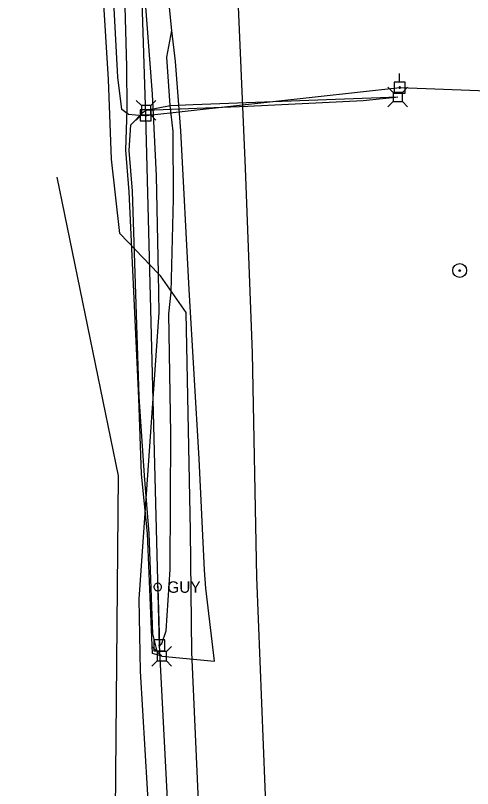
# Model space of a CAD drawing. Extents: x 596028 to 606371, y 330010 to 403088.
# Drawn here: x 601919.6 to 602072.8, y 387142 to 387401.2 of the extents above; entities that cross this region are included whole.
import ezdxf

# ---------------------------------------------------------------- set-up
doc = ezdxf.new("R2010")
doc.units = 0
for name, color, linetype in [('E_MISCPROP_Septic', 7, 'Continuous'), ('E_UTL_AG_Bold', 7, 'Continuous'), ('E_UTL_E_UG', 7, 'Continuous'), ('E_UTL_EGuyWire', 7, 'Continuous'), ('E_UTL_EPowerPole', 7, 'Continuous'), ('E_UTL_G_UG', 7, 'Continuous'), ('E_UTL_Overhead', 7, 'Continuous'), ('E_UTL_T_UG', 7, 'Continuous')]:
    doc.layers.add(name, color=color, linetype=linetype)

msp = doc.modelspace()

# ---------------------------------------------------------------- linework, layer by layer
at = {"layer": 'E_MISCPROP_Septic'}
for radius in [2.33, 0.292]:
    msp.add_circle((602068.55, 387315.69), radius, dxfattribs=at)
at = {"layer": 'E_UTL_AG_Bold'}
for points in [[(602046.25, 387375.45), (602044.5, 387377.2)], [(602049.35, 387375.45), (602046.25, 387375.45)], [(602046.25, 387375.45), (602046.25, 387372.35)], [(602049.35, 387375.45), (602051.1, 387377.2)], [(602049.35, 387372.35), (602049.35, 387375.45)], [(601961.84, 387371.01), (601960.09, 387372.77)], [(601964.94, 387371.01), (601966.69, 387372.77)], [(601964.94, 387371.01), (601961.84, 387371.01)], [(601961.84, 387371.01), (601961.84, 387367.92)], [(601964.94, 387367.92), (601964.94, 387371.01)], [(602046.25, 387372.35), (602044.5, 387370.6)], [(602046.25, 387372.35), (602049.35, 387372.35)], [(602049.35, 387372.35), (602051.1, 387370.6)], [(601961.84, 387367.92), (601960.09, 387366.17)], [(601961.84, 387367.92), (601964.94, 387367.92)], [(601964.94, 387367.92), (601966.69, 387366.17)], [(601967.09, 387187.89), (601965.34, 387189.64)], [(601970.19, 387187.89), (601971.94, 387189.64)], [(601970.19, 387187.89), (601967.09, 387187.89)], [(601967.09, 387187.89), (601967.09, 387184.79)], [(601970.19, 387184.79), (601970.19, 387187.89)], [(601967.09, 387184.79), (601965.34, 387183.04)], [(601967.09, 387184.79), (601970.19, 387184.79)], [(601970.19, 387184.79), (601971.94, 387183.04)]]:
    msp.add_lwpolyline(points, dxfattribs=at)
at = {"layer": 'E_UTL_E_UG'}
for points in [[(601982.23, 387110.18), (601978.74, 387187.65), (601978.27, 387228.44), (601976.8, 387301.64), (601968.23, 387313.9), (601967.56, 387314.6), (601954.6, 387328.15), (601951.79, 387353.1), (601950.77, 387379.74), (601946.27, 387451.93), (601944.15, 387500.58), (601940.02, 387551.57), (601938.94, 387581.02), (601936.74, 387622.85), (601941.67, 387626.85)], [(601922.2, 386779.32), (601963.94, 386777), (601968.55, 386778), (601970.55, 386785.5), (601969.22, 386830.41), (601969.65, 386895.32), (601969.18, 386961.26), (601970.37, 387063.38), (601965.4, 387115.42), (601961.57, 387181.34), (601961.02, 387205.42), (601967.81, 387301.67), (601967.56, 387314.6), (601966.91, 387347.47), (601965.49, 387374.81), (601959.83, 387449.79), (601959.3, 387495.32), (601957.52, 387550.38)], [(601963.28, 387367.72), (601962.17, 387367.57), (601957.48, 387367.99), (601955.3, 387369.74), (601953.93, 387380.51), (601950.15, 387452.02), (601947.64, 387495.75), (601946.97, 387537.85), (601959.19, 387548.74), (601959.76, 387549.53)]]:
    msp.add_lwpolyline(points, dxfattribs=at)
at = {"layer": 'E_UTL_EGuyWire'}
msp.add_line((601967.31, 387209.54), (601967.9, 387190), dxfattribs=at)
for points in [[(601968.59, 387209.54), (601968.57, 387209.78), (601968.5, 387210.02), (601968.39, 387210.23), (601968.24, 387210.42), (601968.05, 387210.58), (601967.84, 387210.71), (601967.61, 387210.79), (601967.37, 387210.82), (601967.13, 387210.81), (601966.89, 387210.75), (601966.67, 387210.65), (601966.47, 387210.51), (601966.3, 387210.33), (601966.17, 387210.13), (601966.08, 387209.9), (601966.03, 387209.66), (601966.03, 387209.42), (601966.08, 387209.18), (601966.17, 387208.95), (601966.3, 387208.75), (601966.47, 387208.57), (601966.67, 387208.43), (601966.89, 387208.33), (601967.13, 387208.27), (601967.37, 387208.26), (601967.61, 387208.29), (601967.84, 387208.37), (601968.05, 387208.49), (601968.24, 387208.65), (601968.39, 387208.84), (601968.5, 387209.06), (601968.57, 387209.3), (601968.59, 387209.54)], [(601967.47, 387209.54), (601967.47, 387209.57), (601967.46, 387209.6), (601967.44, 387209.63), (601967.42, 387209.65), (601967.4, 387209.67), (601967.37, 387209.68), (601967.35, 387209.69), (601967.32, 387209.7), (601967.29, 387209.7), (601967.26, 387209.69), (601967.23, 387209.68), (601967.2, 387209.66), (601967.18, 387209.64), (601967.17, 387209.61), (601967.15, 387209.58), (601967.15, 387209.55), (601967.15, 387209.52), (601967.15, 387209.49), (601967.17, 387209.47), (601967.18, 387209.44), (601967.2, 387209.42), (601967.23, 387209.4), (601967.26, 387209.39), (601967.29, 387209.38), (601967.32, 387209.38), (601967.35, 387209.38), (601967.37, 387209.39), (601967.4, 387209.41), (601967.42, 387209.43), (601967.44, 387209.45), (601967.46, 387209.48), (601967.47, 387209.51), (601967.47, 387209.54)]]:
    msp.add_lwpolyline(points, dxfattribs=at)
at = {"layer": 'E_UTL_EPowerPole'}
for points in [[(602048.41, 387378.9), (602048.41, 387381.81)], [(602050.25, 387378.9), (602046.56, 387378.9)], [(602046.56, 387378.9), (602046.56, 387375.21)], [(602050.25, 387375.21), (602050.25, 387378.9)], [(602048.68, 387377.05), (602048.67, 387377.1), (602048.66, 387377.14), (602048.64, 387377.18), (602048.61, 387377.22), (602048.58, 387377.25), (602048.54, 387377.27), (602048.5, 387377.29), (602048.45, 387377.29), (602048.41, 387377.29), (602048.36, 387377.28), (602048.32, 387377.26), (602048.28, 387377.23), (602048.25, 387377.2), (602048.23, 387377.16), (602048.21, 387377.12), (602048.2, 387377.08), (602048.2, 387377.03), (602048.21, 387376.99), (602048.23, 387376.94), (602048.25, 387376.91), (602048.28, 387376.87), (602048.32, 387376.85), (602048.36, 387376.83), (602048.41, 387376.82), (602048.45, 387376.82), (602048.5, 387376.82), (602048.54, 387376.84), (602048.58, 387376.86), (602048.61, 387376.89), (602048.64, 387376.93), (602048.66, 387376.97), (602048.67, 387377.01), (602048.68, 387377.05)], [(602046.56, 387375.21), (602050.25, 387375.21)], [(601963.25, 387369.56), (601963.25, 387372.47)], [(601965.09, 387369.56), (601961.41, 387369.56)], [(601961.41, 387369.56), (601961.41, 387365.87)], [(601963.52, 387367.72), (601963.52, 387367.77), (601963.5, 387367.81), (601963.48, 387367.85), (601963.45, 387367.89), (601963.42, 387367.92), (601963.38, 387367.94), (601963.34, 387367.95), (601963.29, 387367.96), (601963.25, 387367.96), (601963.2, 387367.95), (601963.16, 387367.93), (601963.13, 387367.9), (601963.09, 387367.87), (601963.07, 387367.83), (601963.05, 387367.79), (601963.04, 387367.74), (601963.04, 387367.7), (601963.05, 387367.65), (601963.07, 387367.61), (601963.09, 387367.57), (601963.13, 387367.54), (601963.16, 387367.52), (601963.2, 387367.5), (601963.25, 387367.49), (601963.29, 387367.48), (601963.34, 387367.49), (601963.38, 387367.51), (601963.42, 387367.53), (601963.45, 387367.56), (601963.48, 387367.59), (601963.5, 387367.63), (601963.52, 387367.68), (601963.52, 387367.72)], [(601965.09, 387365.87), (601965.09, 387369.56)], [(601961.41, 387365.87), (601965.09, 387365.87)], [(601967.87, 387191.85), (601967.87, 387194.76)], [(601969.71, 387191.85), (601966.03, 387191.85)], [(601966.03, 387191.85), (601966.03, 387188.16)], [(601969.71, 387188.16), (601969.71, 387191.85)], [(601968.14, 387190), (601968.14, 387190.05), (601968.12, 387190.09), (601968.1, 387190.13), (601968.07, 387190.17), (601968.04, 387190.2), (601968, 387190.22), (601967.96, 387190.24), (601967.91, 387190.24), (601967.87, 387190.24), (601967.82, 387190.23), (601967.78, 387190.21), (601967.75, 387190.18), (601967.71, 387190.15), (601967.69, 387190.11), (601967.67, 387190.07), (601967.66, 387190.03), (601967.66, 387189.98), (601967.67, 387189.94), (601967.69, 387189.9), (601967.71, 387189.86), (601967.75, 387189.82), (601967.78, 387189.8), (601967.82, 387189.78), (601967.87, 387189.77), (601967.91, 387189.77), (601967.96, 387189.77), (601968, 387189.79), (601968.04, 387189.81), (601968.07, 387189.84), (601968.1, 387189.88), (601968.12, 387189.92), (601968.14, 387189.96), (601968.14, 387190)], [(601966.03, 387188.16), (601969.71, 387188.16)]]:
    msp.add_lwpolyline(points, dxfattribs=at)
at = {"layer": 'E_UTL_G_UG'}
msp.add_lwpolyline([(602003.89, 387128.32), (602000.53, 387212.86), (601999.03, 387287.98), (601996.78, 387350), (601993.81, 387417.14), (601989.79, 387549.55), (601987.82, 387559.56), (601982.37, 387676.37), (601979.36, 387731.61), (601977.96, 387782.25), (601973.78, 387854.95), (601971.4, 387882.88), (601959.06, 387893.88), (601947.92, 388034.9), (601947.76, 388044.12), (601950, 388048.88), (601963.04, 388065.72), (601966.96, 388089.3), (601965.26, 388119.24), (601959.85, 388250.73)], dxfattribs=at)
at = {"layer": 'E_UTL_Overhead'}
for points in [[(601998.7, 384378.86), (601997.72, 384581.73), (601996.5, 384782.5), (601995.95, 384977.86), (601993.78, 385113.06), (601992.27, 385287), (601991.27, 385438.92), (601989.83, 385596.66), (601988.42, 385749.45), (601986.99, 385898.57), (601987.41, 385903.5), (601985.69, 386064.02), (601985.59, 386115.59), (601983.8, 386328.66), (601982.44, 386467.14), (601982, 386538.42), (601981.15, 386609.8), (601979.77, 386780.52), (601975.57, 386883.52), (601973.27, 386986.79), (601973.01, 387090.96), (601967.9, 387190), (601963.28, 387367.72), (601957.68, 387541.55)], [(601963.28, 387367.72), (602048.44, 387377.05), (602203.92, 387371.2)]]:
    msp.add_lwpolyline(points, dxfattribs=at)
at = {"layer": 'E_UTL_T_UG'}
for points in [[(601968.64, 387186.34), (601986.37, 387184.64), (601983.47, 387209.17), (601983.03, 387215.15), (601981.17, 387252.53), (601977.87, 387309.34), (601975.1, 387362.54), (601973.29, 387385.82), (601971.99, 387396.25), (601971.18, 387405.06), (601968.64, 387448.66), (601966.82, 387473.83), (601965.35, 387492.5), (601962.07, 387512.39), (601959.56, 387520.06), (601952.69, 387536.43), (601949.23, 387544.66), (601938.04, 387563.37), (601936.24, 387566.37), (601924.95, 387581.33), (601921.22, 387626.61), (601919.72, 387656.08), (601919.6, 387661.36)], [(601968.64, 387186.34), (601965.51, 387187.24), (601963.87, 387227.52), (601961.82, 387247.41), (601960.91, 387272.94), (601957.77, 387342.07), (601956.56, 387356.11), (601957.06, 387369.76), (601956.91, 387384.12), (601955.76, 387428.39)], [(601967.9, 387190), (601968.66, 387190.66), (601970.09, 387194.87), (601971.48, 387215.42), (601971.66, 387261.07), (601971.05, 387301.17), (601971.78, 387308.48), (601972.61, 387339.78), (601972.46, 387362.36), (601971.5, 387371.02), (601970.31, 387387.21), (601971.99, 387396.25)], [(601968.64, 387186.34), (601967.21, 387187.63), (601965.67, 387193.8), (601964.45, 387227.5), (601962.84, 387246.92), (601961.06, 387273.37), (601958.86, 387342.29), (601957.76, 387355.93), (601958.25, 387364.51), (601962.4, 387368.82), (601963.39, 387369.47), (601971.5, 387371.02), (601979.22, 387371.34), (602047.8, 387373.9)], [(601963.39, 387369.47), (601997.49, 387370.84), (602036.23, 387372.71), (602047.03, 387373.84), (602047.8, 387373.9)], [(601962.39, 385953.96), (601961.44, 386115.75), (601959.43, 386430.31), (601964.7, 386510.6), (601959.05, 386559.88), (601959.13, 386597.12), (601958.71, 386637.46), (601956.07, 386776.69), (601955.91, 386828.16), (601958.31, 386878.68), (601957.73, 386967.91), (601952.48, 387059.18), (601954.17, 387246.86), (601933.53, 387346.99)]]:
    msp.add_lwpolyline(points, dxfattribs=at)

# ---------------------------------------------------------------- texts
at = {"layer": 'E_UTL_EGuyWire'}
msp.add_text('GUY', height=3.85, dxfattribs=at).set_placement((601970.52, 387207.61))

doc.saveas('drawing.dxf')
